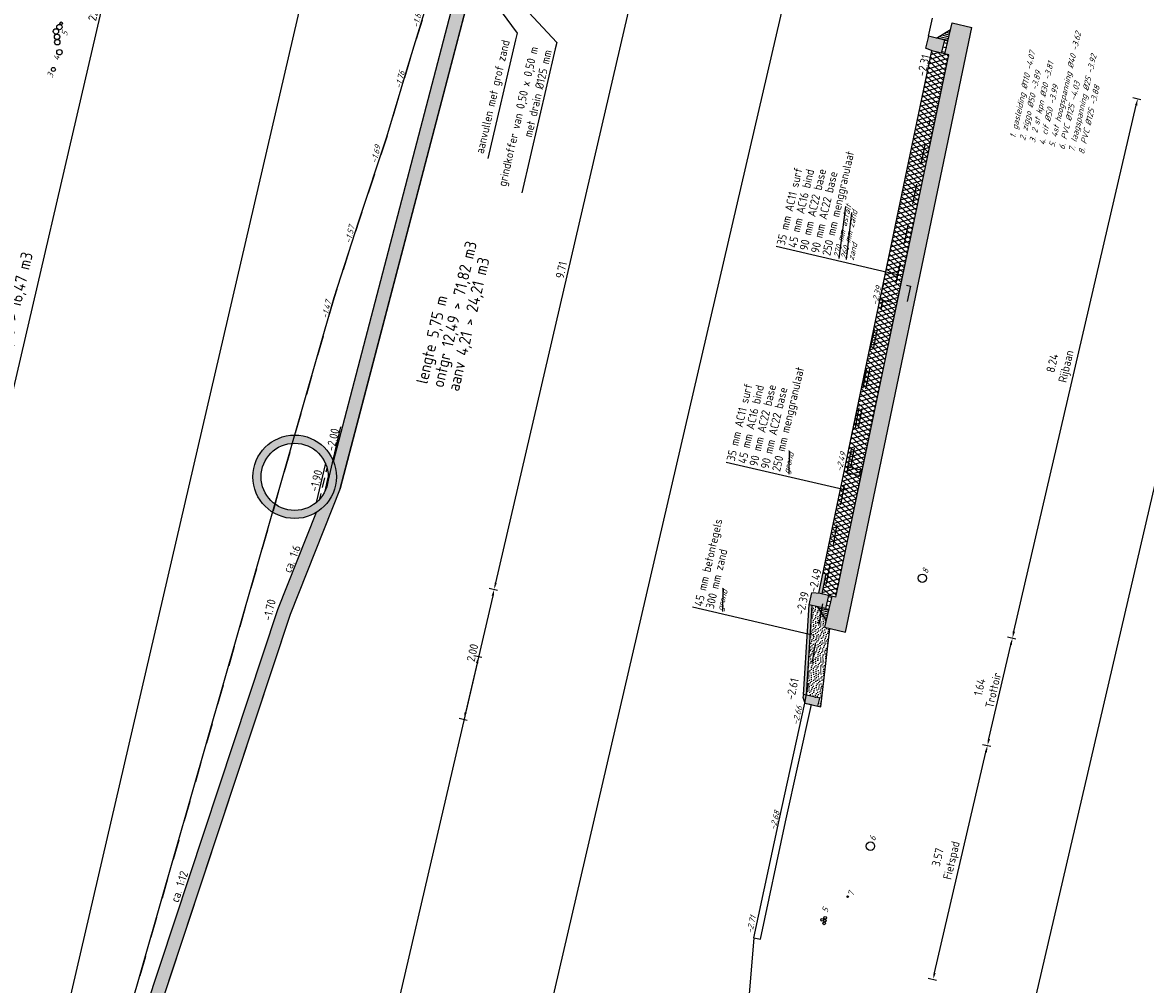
# Model space of a CAD drawing. Header units: metres. Extents: x 116958 to 118326, y 475500 to 477904.
# Tile 875 of 1001: x 117865 to 117882, y 475586 to 475600. Entities that reach past the tile are written whole.
import ezdxf

# ---------------------------------------------------------------- set-up
doc = ezdxf.new("R2010")
doc.units = ezdxf.units.M
doc.header["$LTSCALE"] = 0.2
doc.linetypes.add('OPNEMEN', pattern=[3, 1.5, -1.5])
doc.layers.get('0').update_dxf_attribs({"color": 6})
for name, color, linetype in [('X-XX-DWP-ARCERING', 13, 'Continuous'), ('X-XX-DWP-ARCERING_GRIJS', 253, 'Continuous'), ('X-XX-DWP-ARCERING_LICHT_GRIJS', 254, 'Continuous'), ('X-XX-DWP-ARCERING_RIVIERZAND', 3, 'Continuous'), ('X-XX-DWP-BEST_SITUATIE', 13, 'Continuous'), ('X-XX-DWP-ECOPASSAGE', 2, 'Continuous'), ('X-XX-DWP-MAATVOERING', 2, 'Continuous'), ('X-XX-DWP-NW_SITUATIE', 3, 'Continuous'), ('X-XX-DWP-TEKST25', 2, 'Continuous'), ('X-XX-DWP-VERW_SITUATIE', 240, 'OPNEMEN')]:
    doc.layers.add(name, color=color, linetype=linetype)
doc.styles.get("Standard").update_dxf_attribs({"font": 'isocp.shx'})
doc.dimstyles.new('dim-50', dxfattribs={"dimscale": 0.05, "dimtxt": 2.5, "dimasz": 2, "dimexe": 1, "dimexo": 1, "dimgap": 0.8, "dimtad": 1, "dimzin": 0, "dimdsep": 46, "dimtxsty": 'Standard', "dimcen": 0, "dimclrd": 1, "dimclre": 1, "dimclrt": 256, "dimazin": 0, "dimtfac": 1, "dimtmove": 1, "dimatfit": 3, "dimfxl": 1.5, "dimfxlon": 1, "dimtfill": 1, "dimtolj": 1, "dimtzin": 0, "dimlwd": -1, "dimlwe": -1, "dimarcsym": 0})

# ---------------------------------------------------------------- blocks, each defined once
blk = doc.blocks.new('180-200r')
for p, q in [((-200, 130), (-180, 250)), ((0, 250), (-180, 250)), ((0, 0), (0, 250)), ((-200, 0), (-200, 130)), ((-200, 0), (0, 0))]:
    blk.add_line(p, q)
blk = doc.blocks.new('*D390')
at = {"layer": 'Defpoints', "color": 0, "transparency": 16777216}
for p in [(117877.0794923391, 475591.5003062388), (117879.9429420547, 475590.8351122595), (117876.8536300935, 475589.8688046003)]:
    blk.add_point(p, dxfattribs=at)
at = {"layer": 'X-XX-DWP-MAATVOERING', "color": 1, "transparency": 16777216}
for p, q in [((117879.8698873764, 475590.8520832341), (117879.9916451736, 475590.8237982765)), ((117879.5944052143, 475589.3347713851), (117879.9203140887, 475590.7377060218)), ((117879.4987225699, 475589.2543361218), (117879.6204803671, 475589.2260511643))]:
    blk.add_line(p, q, dxfattribs=at)
for points in [[(117879.9040797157, 475590.7414773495), (117879.9365484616, 475590.7339346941), (117879.9429420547, 475590.8351122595)], [(117879.5781708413, 475589.3385427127), (117879.6106395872, 475589.3310000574), (117879.5717772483, 475589.2373651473)]]:
    blk.add_solid(points, dxfattribs=at)
at = {"layer": 'X-XX-DWP-MAATVOERING', "transparency": 16777216, "insert": (117879.5560534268, 475590.0830031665), "char_height": 0.125, "attachment_point": 5, "rotation": 76.92186179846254, "bg_fill": 3, "box_fill_scale": 1.1, "bg_fill_color": 256, "bg_fill_true_color": 13158600, "bg_fill_transparency": 0}
blk.add_mtext('\\A1;1.64\\PTrottoir', dxfattribs=at)
blk = doc.blocks.new('*D391')
at = {"layer": 'Defpoints', "color": 0, "transparency": 16777216}
for p in [(117876.8536300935, 475589.8688046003), (117879.5714481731, 475589.2374415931), (117876.0937903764, 475586.3769694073)]:
    blk.add_point(p, dxfattribs=at)
at = {"layer": 'X-XX-DWP-MAATVOERING', "color": 1, "transparency": 16777216}
for p, q in [((117878.7855333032, 475585.8543266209), (117879.5488202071, 475589.1400353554)), ((117879.4983934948, 475589.2544125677), (117879.620151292, 475589.2261276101)), ((117878.6898506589, 475585.7738913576), (117878.8116084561, 475585.7456064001))]:
    blk.add_line(p, q, dxfattribs=at)
for points in [[(117879.5325858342, 475589.1438066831), (117879.5650545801, 475589.1362640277), (117879.5714481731, 475589.2374415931)], [(117878.7692989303, 475585.8580979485), (117878.8017676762, 475585.8505552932), (117878.7629053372, 475585.7569203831)]]:
    blk.add_solid(points, dxfattribs=at)
at = {"layer": 'X-XX-DWP-MAATVOERING', "transparency": 16777216, "insert": (117878.9508030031, 475587.5474457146), "char_height": 0.125, "attachment_point": 5, "rotation": 76.92186179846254, "bg_fill": 3, "box_fill_scale": 1.1, "bg_fill_color": 256, "bg_fill_true_color": 13158600, "bg_fill_transparency": 0}
blk.add_mtext('\\A1;3.57\\PFietspad', dxfattribs=at)
blk = doc.blocks.new('*D392')
at = {"layer": 'Defpoints', "color": 0, "transparency": 16777216}
for p in [(117878.7436689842, 475599.5736122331), (117881.8075934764, 475598.8618469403), (117877.0794923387, 475591.5003062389)]:
    blk.add_point(p, dxfattribs=at)
at = {"layer": 'X-XX-DWP-MAATVOERING', "color": 1, "transparency": 16777216}
for p, q in [((117881.734538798, 475598.8788179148), (117881.8562965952, 475598.8505329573)), ((117879.9655700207, 475590.9325184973), (117881.7849655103, 475598.7644407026)), ((117879.8698873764, 475590.8520832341), (117879.9916451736, 475590.8237982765))]:
    blk.add_line(p, q, dxfattribs=at)
for points in [[(117881.7687311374, 475598.7682120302), (117881.8011998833, 475598.7606693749), (117881.8075934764, 475598.8618469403)], [(117879.9493356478, 475590.936289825), (117879.9818043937, 475590.9287471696), (117879.9429420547, 475590.8351122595)]]:
    blk.add_solid(points, dxfattribs=at)
at = {"layer": 'X-XX-DWP-MAATVOERING', "transparency": 16777216, "insert": (117880.6562081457, 475594.8993682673), "char_height": 0.125, "attachment_point": 5, "rotation": 76.92186179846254, "bg_fill": 3, "box_fill_scale": 1.1, "bg_fill_color": 256, "bg_fill_true_color": 13158600, "bg_fill_transparency": 0}
blk.add_mtext('\\A1;8.24\\PRijbaan', dxfattribs=at)
blk = doc.blocks.new('*D403')
at = {"layer": 'Defpoints', "color": 0, "transparency": 16777216}
for p in [(117865.5369969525, 475611.9516264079), (117868.9331929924, 475611.1626727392), (117861.8520903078, 475589.637075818)]:
    blk.add_point(p, dxfattribs=at)
at = {"layer": 'X-XX-DWP-MAATVOERING', "color": 1, "transparency": 16777216}
for p, q in [((117868.8601383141, 475611.1796437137), (117868.9818961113, 475611.1513587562)), ((117863.8487832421, 475589.2758966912), (117868.9105650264, 475611.0652665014)), ((117863.7531005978, 475589.195461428), (117863.874858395, 475589.1671764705))]:
    blk.add_line(p, q, dxfattribs=at)
for points in [[(117868.8943306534, 475611.0690378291), (117868.9267993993, 475611.0614951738), (117868.9331929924, 475611.1626727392)], [(117863.8325488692, 475589.2796680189), (117863.8650176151, 475589.2721253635), (117863.8261552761, 475589.1784904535)]]:
    blk.add_solid(points, dxfattribs=at)
at = {"layer": 'X-XX-DWP-MAATVOERING', "transparency": 16777216, "insert": (117866.2798207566, 475600.1937780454), "char_height": 0.125, "attachment_point": 5, "rotation": 76.92186179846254, "bg_fill": 3, "box_fill_scale": 1.1, "bg_fill_color": 256, "bg_fill_true_color": 13158600, "bg_fill_transparency": 0}
blk.add_mtext('\\A1;22.57', dxfattribs=at)
blk = doc.blocks.new('*D405')
at = {"layer": 'Defpoints', "color": 0, "transparency": 16777216}
for p in [(117869.5287055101, 475592.1892365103), (117868.7872085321, 475590.3231195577), (117871.7802557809, 475589.6278194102)]:
    blk.add_point(p, dxfattribs=at)
at = {"layer": 'X-XX-DWP-MAATVOERING', "color": 1, "transparency": 16777216}
for p, q in [((117872.2069060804, 475591.464414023), (117871.8028837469, 475589.7252256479)), ((117872.1564793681, 475591.5787912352), (117872.2782371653, 475591.5505062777)), ((117871.7072011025, 475589.6447903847), (117871.8289588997, 475589.6165054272))]:
    blk.add_line(p, q, dxfattribs=at)
for points in [[(117872.1906717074, 475591.4681853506), (117872.2231404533, 475591.4606426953), (117872.2295340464, 475591.5618202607)], [(117871.7866493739, 475589.7289969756), (117871.8191181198, 475589.7214543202), (117871.7802557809, 475589.6278194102)]]:
    blk.add_solid(points, dxfattribs=at)
at = {"layer": 'X-XX-DWP-MAATVOERING', "transparency": 16777216, "insert": (117871.905041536, 475590.6180162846), "char_height": 0.125, "attachment_point": 5, "rotation": 76.92186179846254, "bg_fill": 3, "box_fill_scale": 1.1, "bg_fill_color": 256, "bg_fill_true_color": 13158600, "bg_fill_transparency": 0}
blk.add_mtext('\\A1;2.00', dxfattribs=at)
blk = doc.blocks.new('*D406')
at = {"layer": 'Defpoints', "color": 0, "transparency": 16777216}
for p in [(117869.0041274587, 475591.2568869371), (117865.3568589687, 475580.2410182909), (117869.38241234, 475579.3058617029)]:
    blk.add_point(p, dxfattribs=at)
at = {"layer": 'X-XX-DWP-MAATVOERING', "color": 1, "transparency": 16777216}
for p, q in [((117871.9745467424, 475590.4641805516), (117869.405040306, 475579.4032679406)), ((117871.9241200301, 475590.5785577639), (117872.0458778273, 475590.5502728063)), ((117869.3093576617, 475579.3228326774), (117869.4311154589, 475579.2945477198))]:
    blk.add_line(p, q, dxfattribs=at)
for points in [[(117871.9583123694, 475590.4679518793), (117871.9907811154, 475590.4604092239), (117871.9971747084, 475590.5615867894)], [(117869.3888059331, 475579.4070392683), (117869.421274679, 475579.3994966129), (117869.38241234, 475579.3058617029)]]:
    blk.add_solid(points, dxfattribs=at)
at = {"layer": 'X-XX-DWP-MAATVOERING', "transparency": 16777216, "insert": (117870.5899521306, 475584.9569179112), "char_height": 0.125, "attachment_point": 5, "rotation": 76.92186179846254, "bg_fill": 3, "box_fill_scale": 1.1, "bg_fill_color": 256, "bg_fill_true_color": 13158600, "bg_fill_transparency": 0}
blk.add_mtext('\\A1;11.56', dxfattribs=at)
blk = doc.blocks.new('*D416')
at = {"layer": 'Defpoints', "color": 0, "transparency": 16777216}
for p in [(117871.9984332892, 475601.5832267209), (117874.4265243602, 475601.0191687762), (117869.5287055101, 475592.1892365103)]:
    blk.add_point(p, dxfattribs=at)
at = {"layer": 'X-XX-DWP-MAATVOERING', "color": 1, "transparency": 16777216}
for p, q in [((117874.3534696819, 475601.0361397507), (117874.4752274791, 475601.0078547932)), ((117872.2521620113, 475591.6592264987), (117874.4038963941, 475600.9217625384)), ((117872.1564793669, 475591.5787912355), (117872.2782371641, 475591.550506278))]:
    blk.add_line(p, q, dxfattribs=at)
for points in [[(117874.3876620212, 475600.9255338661), (117874.4201307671, 475600.9179912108), (117874.4265243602, 475601.0191687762)], [(117872.2359276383, 475591.6629978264), (117872.2683963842, 475591.6554551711), (117872.2295340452, 475591.561820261)]]:
    blk.add_solid(points, dxfattribs=at)
at = {"layer": 'X-XX-DWP-MAATVOERING', "transparency": 16777216, "insert": (117873.228187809, 475596.3136881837), "char_height": 0.125, "attachment_point": 5, "rotation": 76.92186179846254, "bg_fill": 3, "box_fill_scale": 1.1, "bg_fill_color": 256, "bg_fill_true_color": 13158600, "bg_fill_transparency": 0}
blk.add_mtext('\\A1;9.71', dxfattribs=at)
blk = doc.blocks.new('SVH-KANTOPSLUITING_RIJWIELPADBAND_120X250-D')
blk.add_hatch(color=254).paths.add_polyline_path([(-0.1200000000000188, -0.25), (0, -0.25), (0, 0), (-0.04000000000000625, 0), (-0.1200000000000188, -0.05000000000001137)])
at = {"flags": 128}
blk.add_lwpolyline([(-0.1200000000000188, -0.25), (0, -0.25), (0, 0), (-0.04000000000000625, 0), (-0.1200000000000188, -0.05000000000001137)], close=True, dxfattribs=at)

msp = doc.modelspace()

# ---------------------------------------------------------------- hatches: boundary and pattern name
at = {"layer": 'X-XX-DWP-ARCERING'}
h = msp.add_hatch(dxfattribs=at)
h.set_pattern_fill('SCHR-BETON', color=256, scale=0.04999999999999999, angle=118.67)
h.set_pattern_definition([(245.5918617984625, (117877.4577979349, 475590.9242949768), (-0.1698560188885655, -0.03176297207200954), [0.01799999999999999, -0.1979999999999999]), (190.5918617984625, (117877.4577979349, 475590.9242949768), (0.08059726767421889, -0.1649322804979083), [0.0144, -0.1584]), (296.0428617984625, (117877.443643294, 475590.9216480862), (-0.08925987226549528, -0.1966945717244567), [0.01529767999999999, -0.1682743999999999]), (241.7760617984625, (117877.4706995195, 475590.8780613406), (-0.2573893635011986, -0.03058303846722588), [0.027, -0.2969999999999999]), (292.2274617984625, (117877.4492504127, 475590.8755128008), (-0.1532264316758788, -0.285478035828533), [0.02294647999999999, -0.2524111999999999]), (186.7758617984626, (117877.4706995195, 475590.8780613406), (-0.153226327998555, -0.2854780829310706), [0.0216, -0.2375999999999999]), (216.5918617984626, (117877.4443573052, 475590.8831689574), (-0.1639584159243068, 0.05456731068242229), [0.018, -0.198]), (161.5918617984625, (117877.4443573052, 475590.8831689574), (-0.009468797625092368, -0.1833273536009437), [0.0144, -0.1584]), (267.0432617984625, (117877.4306941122, 475590.8877162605), (-0.1734269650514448, -0.1287601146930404), [0.01529767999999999, -0.1682743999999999]), (233.0918617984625, (117877.4577979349, 475590.9242949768), (0.0186633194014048, -0.07773887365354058), [0, -0.15648, 0, -0.1608, 0, -0.159]), (203.0918617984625, (117877.4577979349, 475590.9242949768), (-0.03537062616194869, -0.1081455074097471), [0, -0.09167999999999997, 0, -0.15288, 0, -0.06059999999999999]), (163.0918617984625, (117877.5093484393, 475590.9386802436), (-0.1248715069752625, -0.02921761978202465), [0, -0.05999999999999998, 0, -0.1871999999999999, 0, -0.2484]), (153.0918617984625, (117877.5324652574, 475590.9451310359), (-0.1283565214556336, -0.06076121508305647), [0, -0.07799999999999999, 0, -0.12432, 0, -0.1764])])
h.paths.add_polyline_path([(117878.9970043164, 475599.5147611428), (117877.3135195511, 475591.4459405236), (117877.2548235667, 475591.4595759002), (117877.1472348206, 475590.9964403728), (117877.4577979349, 475590.9242949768), (117879.3369432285, 475599.9239088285), (117879.0454128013, 475599.9912389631), (117878.9379134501, 475599.5284882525)])
h = msp.add_hatch(dxfattribs=at)
h.set_pattern_fill('STELSPECIE', color=256, scale=0.02, angle=76.92186179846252)
h.set_pattern_definition([(166.9218617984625, (117846.7455385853, 475645.00252218), (-0.006033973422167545, -0.02597434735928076), [])])
h.paths.add_polyline_path([(117878.8132764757, 475599.7627677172), (117879.0226363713, 475599.8931936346), (117878.9831693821, 475599.7233007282), (117878.9155530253, 475599.7390083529)])
h = msp.add_hatch(color=253, dxfattribs=at)
h.dxf.hatch_style = 1
h.paths.add_polyline_path([(117877.1219511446, 475591.8044724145), (117877.0601796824, 475591.5047720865), (117877.1088828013, 475591.4934581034), (117877.1706542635, 475591.7931584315)])
h = msp.add_hatch(color=253, dxfattribs=at)
h.dxf.hatch_style = 1
h.paths.add_polyline_path([(117877.0794923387, 475591.5003062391), (117876.9580792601, 475591.5079785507), (117876.9173489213, 475591.3326473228), (117877.1608645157, 475591.2760774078), (117877.2061204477, 475591.4708898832)])
h = msp.add_hatch(dxfattribs=at)
h.set_pattern_fill('STELSPECIE', color=256, scale=0.04999999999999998)
h.set_pattern_definition([(166.9218617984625, (109.0440257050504, -25.39324316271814), (-0.01508493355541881, -0.0649358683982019), [])])
h.paths.add_polyline_path([(117877.2061204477, 475591.4708898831), (117877.1608645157, 475591.2760774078), (117877.2095676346, 475591.2647634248), (117877.2548235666, 475591.4595759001)])
h = msp.add_hatch(color=253, dxfattribs=at)
h.dxf.hatch_style = 1
h.paths.add_polyline_path([(117876.9613917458, 475591.3224159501), (117876.9173489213, 475591.3326473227), (117876.8320805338, 475589.9970060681), (117876.8762044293, 475589.9867558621)])
h = msp.add_hatch(dxfattribs=at)
h.set_pattern_fill('ZAND', color=256, scale=0.04999999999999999, angle=76.92)
h.set_pattern_definition([(153.8418617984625, (109.0728911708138, -25.26898646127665), (-0.1429776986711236, -0.01890443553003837), [0, -0.04, 0, -0.045, 0, -0.03499999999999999]), (153.8418617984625, (109.0253494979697, -25.27504858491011), (-0.07117124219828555, -0.05417244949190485), [0, -0.034, 0, -0.05, 0, -0.044]), (153.8418617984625, (108.9776314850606, -25.28146974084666), (-0.1070744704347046, -0.0365384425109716), [0, -0.038, 0, -0.044, 0, -0.05999999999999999])])
h.paths.add_polyline_path([(117877.0391067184, 475591.3043623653), (117876.9613917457, 475591.32241595), (117876.8762044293, 475589.9867558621), (117877.0755961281, 475589.9404361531), (117877.0484425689, 475589.8235486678), (117877.0916748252, 475589.8135055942), (117877.2242739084, 475590.9785437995), (117877.1472348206, 475590.9964403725), (117877.169968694, 475591.0943025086)])
h = msp.add_hatch(dxfattribs=at)
h.set_pattern_fill('STELSPECIE', color=256, scale=0.01999999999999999)
h.set_pattern_definition([(166.9218617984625, (109.0440257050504, -25.39324316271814), (-0.006033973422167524, -0.02597434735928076), [])])
h.paths.add_polyline_path([(117877.0391067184, 475591.3043623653), (117877.169968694, 475591.0943025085), (117877.2095676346, 475591.2647634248)])
at = {"layer": 'X-XX-DWP-ARCERING_GRIJS'}
h = msp.add_hatch(dxfattribs=at)
h.set_pattern_fill('ASFALT', color=256, scale=0.04999999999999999)
h.set_pattern_definition([(136.9218617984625, (109.0440257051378, -25.39324316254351), (-0.04268719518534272, -0.04565143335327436), []), (196.9218617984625, (109.0440257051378, -25.39324316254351), (0.01819170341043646, -0.05979391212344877), [])])
h.paths.add_polyline_path([(117878.7436689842, 475599.5736122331), (117877.121955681, 475591.804491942), (117877.1706587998, 475591.793177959), (117877.1088873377, 475591.4934776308), (117877.3135195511, 475591.4459405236), (117878.9970043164, 475599.5147611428)])
at = {"layer": 'X-XX-DWP-ARCERING_LICHT_GRIJS'}
h = msp.add_hatch(color=256, dxfattribs=at)
h.dxf.hatch_style = 1
h.paths.add_polyline_path([(117869.118073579, 475592.6312509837, 1), (117869.399112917, 475593.8410364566, 1)])
h.paths.add_polyline_path([(117869.3717330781, 475593.723174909, -1), (117869.1454534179, 475592.7491125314, -1)], flags=16)

# ---------------------------------------------------------------- linework, layer by layer
at = {"layer": 'Defpoints'}
for p, q in [((117864.7334590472, 475580.3858372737), (117871.5050240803, 475609.5352832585)), ((117871.5518956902, 475578.8018796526), (117876.8097389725, 475601.4352322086)), ((117878.3703323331, 475577.2179220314), (117883.6281756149, 475599.851274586))]:
    msp.add_line(p, q, dxfattribs=at)
at = {"layer": 'X-XX-DWP-BEST_SITUATIE'}
for p, q in [((117876.468839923, 475588.1240184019), (117876.8536300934, 475589.8688045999)), ((117876.8536300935, 475589.8688046), (117876.9510765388, 475589.8461672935)), ((117876.0937903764, 475586.3769694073), (117876.468839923, 475588.1240184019)), ((117876.0937903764, 475586.3769694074), (117876.1912545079, 475586.3543279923))]:
    msp.add_line(p, q, dxfattribs=at)
for centre, radius in [((117865.7567298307, 475599.9295352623), 0.0399500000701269), ((117865.783836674, 475599.9845692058), 0.01983999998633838), ((117865.7060594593, 475599.864466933), 0.03995000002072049), ((117865.7216525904, 475599.7837487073), 0.0399500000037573), ((117865.725837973, 475599.7035241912), 0.03995000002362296), ((117865.7575150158, 475599.5547912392), 0.03994999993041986), ((117865.6671305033, 475599.2981571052), 0.02998093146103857), ((117878.6020624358, 475591.7263386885), 0.06269999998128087), ((117877.8298018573, 475587.7393696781), 0.06269999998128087), ((117877.4904767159, 475586.9869650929), 0.01243000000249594), ((117877.1103116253, 475586.6428134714), 0.01999999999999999), ((117877.1417062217, 475586.5902542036), 0.01999999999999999), ((117877.1496709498, 475586.6309598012), 0.01999999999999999), ((117877.1546058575, 475586.6721371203), 0.01999999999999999)]:
    msp.add_circle(centre, radius, dxfattribs=at)
at = {"layer": 'X-XX-DWP-ECOPASSAGE'}
for radius in [0.6209999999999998, 0.4999999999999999]:
    msp.add_circle((117869.258593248, 475593.23614372), radius, dxfattribs=at)
at = {"layer": 'X-XX-DWP-NW_SITUATIE'}
for p, q in [((117869.8354230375, 475593.4661619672), (117871.8604478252, 475601.2046301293)), ((117878.6915186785, 475599.7910526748), (117878.7537634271, 475600.0589966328)), ((117879.0454141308, 475599.9912446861), (117879.3368516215, 475599.9234701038)), ((117877.4577979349, 475590.9242949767), (117879.3368516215, 475599.9234701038)), ((117878.8132764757, 475599.7627677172), (117879.0226363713, 475599.8931936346)), ((117878.9350342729, 475599.7344827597), (117878.9831693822, 475599.7233007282)), ((117877.0601842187, 475591.5047916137), (117878.7436689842, 475599.573612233)), ((117877.313519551, 475591.4459405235), (117878.9970043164, 475599.5147611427)), ((117877.1088828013, 475591.4934581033), (117877.1706542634, 475591.7931584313)), ((117877.1219359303, 475591.8044759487), (117877.1706390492, 475591.7931619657)), ((117877.313519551, 475591.4459405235), (117877.0601842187, 475591.5047916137)), ((117877.2548235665, 475591.4595759), (117877.1472348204, 475590.9964403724)), ((117876.8320805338, 475589.9970060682), (117876.9173489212, 475591.3326473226)), ((117877.0391067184, 475591.304362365), (117877.169968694, 475591.0943025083)), ((117877.1608645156, 475591.2760774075), (117877.2095676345, 475591.2647634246)), ((117869.0041274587, 475591.2568869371), (117865.3568589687, 475580.2410182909)), ((117877.1472348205, 475590.9964403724), (117877.4577979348, 475590.9242949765)), ((117877.0484425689, 475589.8235486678), (117877.0916748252, 475589.8135055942))]:
    msp.add_line(p, q, dxfattribs=at)
at = {"layer": 'X-XX-DWP-TEKST25', "color": 1}
for p, q in [((117876.6192100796, 475593.2736413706), (117876.6258137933, 475593.6223170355)), ((117875.6322839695, 475591.2301686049), (117875.6388876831, 475591.5788442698))]:
    msp.add_line(p, q, dxfattribs=at)
at = {"layer": 'X-XX-DWP-VERW_SITUATIE'}
msp.add_line((117876.8536300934, 475589.8688045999), (117877.4761422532, 475593.2998053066), dxfattribs=at)
at = {"layer": 'X-XX-DWP-VERW_SITUATIE', "flags": 128}
msp.add_lwpolyline([(117871.4953301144, 475601.1852507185), (117871.2337857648, 475600.2803505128), (117870.9444368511, 475599.3441466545), (117870.6290141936, 475598.2957035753), (117870.2142858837, 475597.040746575), (117869.8475401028, 475595.9039529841)], dxfattribs=at)

# ---------------------------------------------------------------- block references
at = {"layer": 'X-XX-DWP-NW_SITUATIE', "xscale": -0.0009999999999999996, "yscale": 0.0009999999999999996, "zscale": 0.0009999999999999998, "rotation": 76.92186179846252}
msp.add_blockref('180-200r', (117877.1608645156, 475591.2760774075), dxfattribs=at)

# ---------------------------------------------------------------- texts
at = {"layer": 'X-XX-DWP-BEST_SITUATIE', "oblique": 20}
for s, height, p in [('5', 0.08999999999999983, (117865.8689414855, 475599.7891131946)), ('4', 0.08999999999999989, (117865.7476196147, 475599.4235150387)), ('3', 0.08999999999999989, (117865.6572351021, 475599.1668809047)), ('8', 0.08999999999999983, (117878.6824331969, 475591.7876936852)), ('-2.66', 0.08999999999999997, (117876.7506734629, 475589.5354091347)), ('-2.68', 0.08999999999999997, (117876.4164647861, 475587.9718504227)), ('6', 0.08999999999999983, (117877.8988136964, 475587.8099539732)), ('7', 0.08999999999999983, (117877.5780211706, 475586.985555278)), ('5', 0.08999999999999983, (117877.1922490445, 475586.7437343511)), ('-2.71', 0.08999999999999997, (117876.067725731, 475586.4321675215))]:
    msp.add_text(s, height=height, rotation=76.92186179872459, dxfattribs=at).set_placement(p)
at = {"layer": 'X-XX-DWP-TEKST25'}
for s, height, rotation, p in [('35 mm AC11 surf', 0.1249999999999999, 76.91561763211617, (117876.5544939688, 475596.6737024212)), ('250 mm menggranulaat', 0.1249999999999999, 76.91561763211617, (117876.4835612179, 475593.3051756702)), ('35 mm AC11 surf', 0.1249999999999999, 76.91561763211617, (117875.8080942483, 475593.4620900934)), ('45 mm AC16 bind', 0.1249999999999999, 76.91561763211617, (117875.9769609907, 475593.4228614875)), ('90 mm AC22 base', 0.1249999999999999, 76.91561763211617, (117876.1458277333, 475593.3836328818)), ('90 mm AC22 base', 0.1249999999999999, 76.91561763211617, (117876.3146944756, 475593.344404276)), ('45 mm betontegels', 0.1249999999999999, 76.91561763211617, (117875.3277683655, 475591.3009315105)), ('ca. 1:6', 0.1249999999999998, 68.32972301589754, (117869.1983407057, 475591.79552987)), ('300 mm zand', 0.1249999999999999, 76.91561763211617, (117875.4966351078, 475591.2617029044)), ('-2.49', 0.125, 76.92186179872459, (117877.0265335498, 475591.5091199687)), ('-1.70', 0.1249999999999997, 76.92186181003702, (117868.9071524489, 475591.0840652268)), ('-2.39', 0.125, 76.92186179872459, (117876.8394998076, 475591.1712537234)), ('-2.61', 0.125, 76.92186179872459, (117876.6917210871, 475589.9058556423)), ('ca. 1:12', 0.1249999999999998, 71.68069407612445, (117867.5277489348, 475586.8915945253))]:
    msp.add_text(s, height=height, rotation=rotation, dxfattribs=at).set_placement(p)
at = {"layer": 'X-XX-DWP-TEKST25', "color": 1, "oblique": 20}
for height, p in [(0.0899999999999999, (117876.6192100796, 475593.2736413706)), (0.08999999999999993, (117875.6322839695, 475591.2301686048))]:
    msp.add_text('grond', height=height, rotation=76.91561763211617, dxfattribs=at).set_placement(p)
at = {"layer": 'X-XX-DWP-VERW_SITUATIE', "oblique": 20}
for s, height, p in [('-1.83', 0.08999999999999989, (117871.0979914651, 475599.9119871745)), ('-1.76', 0.08999999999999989, (117870.8389511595, 475599.0049906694)), ('-1.69', 0.08999999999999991, (117870.4787990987, 475597.8951053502)), ('-1.57', 0.08999999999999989, (117870.0920810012, 475596.703395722)), ('-1.47', 0.08999999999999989, (117869.7448345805, 475595.5832060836))]:
    msp.add_text(s, height=height, rotation=76.92186181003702, dxfattribs=at).set_placement(p)

# ---------------------------------------------------------------- leaders
at = {"layer": 'X-XX-DWP-MAATVOERING', "annotation_type": 0, "has_hookline": 1, "hookline_direction": 1, "text_width": 2.159060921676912, "horizontal_direction": (0.2262796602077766, 0.9740623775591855, 0)}
msp.add_leader([(117872.2222349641, 475600.7115270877), (117873.1599569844, 475599.701166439), (117873.1373290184, 475599.6037602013)], dimstyle='dim-50', override={"dimgap": 0.8, "dimtad": 1}, dxfattribs=at)

# ---------------------------------------------------------------- next in the draw order: texts
at = {"layer": 'X-XX-DWP-MAATVOERING', "insert": (117873.0893153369, 475599.5738488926), "char_height": 0.125, "attachment_point": 9, "rotation": 76.92186180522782, "bg_fill": 3, "box_fill_scale": 1.1, "bg_fill_color": 256, "bg_fill_true_color": 13158600, "bg_fill_transparency": 0}
msp.add_mtext('\\A1;grindkoffer van 0,50 x 0,50 m\\Pmet drain %%C125 mm', dxfattribs=at)

# ---------------------------------------------------------------- next in the draw order: dimensions: what is measured, and where the dimension line sits
at = {"layer": 'X-XX-DWP-MAATVOERING'}
dim = msp.add_linear_dim(base=(117868.9331929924, 475611.1626727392), p1=(117861.8520903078, 475589.6370758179), p2=(117865.5369969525, 475611.9516264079), angle=76.92186179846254, dimstyle='dim-50', dxfattribs=at)
dim.commit()
dim.dimension.update_dxf_attribs({"geometry": '*D403', "text_midpoint": (117866.2798207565, 475600.1937780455)})
dim = msp.add_linear_dim(base=(117879.9429420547, 475590.8351122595), p1=(117876.8536300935, 475589.8688046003), p2=(117877.0794923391, 475591.5003062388), angle=76.92186179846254, text='<>\\PTrottoir', dimstyle='dim-50', dxfattribs=at)
dim.commit()
dim.dimension.update_dxf_attribs({"geometry": '*D390', "text_midpoint": (117879.5560534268, 475590.0830031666)})

# ---------------------------------------------------------------- next in the draw order: linework, layer by layer
at = {"layer": 'X-XX-DWP-NW_SITUATIE'}
msp.add_line((117876.8762044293, 475589.9867558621), (117876.9614728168, 475591.3223971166), dxfattribs=at)
at = {"layer": 'X-XX-DWP-TEKST25', "color": 1}
msp.add_line((117876.9846776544, 475590.8747641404), (117875.1812785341, 475591.2939101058), dxfattribs=at)

# ---------------------------------------------------------------- next in the draw order: texts
at = {"layer": 'Defpoints'}
msp.add_text('aanv 2,29 > 16,47 m3', height=0.175, rotation=76.92186179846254, dxfattribs=at).set_placement((117864.8977812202, 475594.543120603))

# ---------------------------------------------------------------- next in the draw order: dimensions: what is measured, and where the dimension line sits
at = {"layer": 'X-XX-DWP-MAATVOERING'}
for base, p1, p2, angle, text, picture, middle in [((117881.8075934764, 475598.8618469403), (117877.0794923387, 475591.5003062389), (117878.7436689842, 475599.573612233), 76.92186179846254, '<>\\PRijbaan', '*D392', (117880.6562081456, 475594.8993682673)), ((117871.7802557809, 475589.6278194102), (117869.52870551, 475592.1892365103), (117868.7872085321, 475590.3231195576), 76.92186180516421, '2.00', '*D405', (117871.9050415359, 475590.6180162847)), ((117879.5714481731, 475589.2374415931), (117876.0937903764, 475586.3769694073), (117876.8536300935, 475589.8688046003), 76.92186179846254, '<>\\PFietspad', '*D391', (117878.9508030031, 475587.5474457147))]:
    dim = msp.add_linear_dim(base=base, p1=p1, p2=p2, angle=angle, text=text, dimstyle='dim-50', dxfattribs=at)
    dim.commit()
    dim.dimension.update_dxf_attribs({"geometry": picture, "text_midpoint": middle})

# ---------------------------------------------------------------- next in the draw order: hatches: boundary and pattern name
at = {"layer": 'X-XX-DWP-ARCERING'}
h = msp.add_hatch(color=253, dxfattribs=at)
h.dxf.hatch_style = 1
h.paths.add_polyline_path([(117878.6915186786, 475599.7910526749), (117878.6507883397, 475599.6157214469), (117878.7631502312, 475599.5690866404), (117878.8897783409, 475599.5396702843), (117878.935034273, 475599.7344827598)])
h = msp.add_hatch(dxfattribs=at)
h.set_pattern_fill('STELSPECIE', color=256, scale=0.04999999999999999, angle=118.6716718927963)
h.set_pattern_definition([(166.9218617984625, (117612.8370779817, 475078.3326898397), (-0.01508493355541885, -0.06493586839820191), [])])
h.paths.add_polyline_path([(117878.9350342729, 475599.7344827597), (117878.8897783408, 475599.5396702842), (117878.9379100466, 475599.5284736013), (117878.9831693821, 475599.7233007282)])

# ---------------------------------------------------------------- next in the draw order: linework, layer by layer
at = {"layer": 'X-XX-DWP-BEST_SITUATIE'}
for p, q in [((117876.5665536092, 475588.1027554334), (117876.9512835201, 475589.8472683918)), ((117876.1915627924, 475586.355980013), (117876.5665536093, 475588.1027554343))]:
    msp.add_line(p, q, dxfattribs=at)
at = {"layer": 'X-XX-DWP-BEST_SITUATIE', "flags": 128}
msp.add_lwpolyline([(117876.0937903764, 475586.3769694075), (117876.0111277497, 475585.3582364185), (117876.1637359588, 475584.0264769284), (117876.0456163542, 475582.634147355), (117875.8656436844, 475581.4174909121), (117875.6007970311, 475579.8354788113), (117875.253332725, 475577.9420169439)], dxfattribs=at)
at = {"layer": 'X-XX-DWP-NW_SITUATIE'}
for p, q in [((117878.9379134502, 475599.5284882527), (117879.0454141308, 475599.9912446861)), ((117878.9970043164, 475599.5147611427), (117878.7436689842, 475599.573612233)), ((117877.0916748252, 475589.8135055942), (117877.2242739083, 475590.9785437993))]:
    msp.add_line(p, q, dxfattribs=at)
at = {"layer": 'X-XX-DWP-TEKST25', "color": 1}
for p, q in [((117877.3656098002, 475596.4852536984), (117877.4611153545, 475597.2610189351)), ((117877.4718771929, 475596.4675624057), (117877.5531263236, 475597.1711117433)), ((117878.2322483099, 475596.2426926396), (117876.4288491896, 475596.6618386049)), ((117877.4858485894, 475593.0310803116), (117875.6824494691, 475593.450226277))]:
    msp.add_line(p, q, dxfattribs=at)
at = {"layer": 'X-XX-DWP-VERW_SITUATIE'}
for p, q in [((117877.494244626, 475593.3777302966), (117877.9707829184, 475595.8710079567)), ((117877.5381114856, 475593.3675398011), (117878.0146497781, 475595.8608174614)), ((117877.4761422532, 475593.2998053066), (117877.5200008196, 475593.2896167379))]:
    msp.add_line(p, q, dxfattribs=at)
at = {"layer": 'X-XX-DWP-VERW_SITUATIE', "flags": 128}
msp.add_lwpolyline([(117878.2139980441, 475596.1224963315), (117878.7231745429, 475598.5565990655)], dxfattribs=at)
msp.add_lwpolyline([(117877.970782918, 475595.8710079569), (117878.0273528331, 475596.1145235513), (117878.2117352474, 475596.1127557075), (117878.213998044, 475596.1224963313), (117878.428291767, 475596.072714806), (117878.360407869, 475595.7804960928)], close=True, dxfattribs=at)
at = {"layer": 'X-XX-DWP-VERW_SITUATIE'}
msp.add_lwpolyline([(117877.6709547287, 475593.2545493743), (117877.6890571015, 475593.3324743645), (117877.494244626, 475593.3777302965), (117877.4761422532, 475593.2998053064)], close=True, dxfattribs=at)

# ---------------------------------------------------------------- next in the draw order: block references
at = {"layer": 'X-XX-DWP-NW_SITUATIE', "xscale": 0.0009999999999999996, "yscale": 0.0009999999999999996, "zscale": 0.0009999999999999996, "rotation": 76.9218617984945}
msp.add_blockref('180-200r', (117878.9350342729, 475599.7344827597), dxfattribs=at)
at = {"layer": 'X-XX-DWP-NW_SITUATIE', "rotation": 76.92186180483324}
msp.add_blockref('SVH-KANTOPSLUITING_RIJWIELPADBAND_120X250-D', (117876.8320805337, 475589.9970060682), dxfattribs=at)

# ---------------------------------------------------------------- next in the draw order: texts
at = {"layer": 'X-XX-DWP-TEKST25', "oblique": 20}
for s, height, p in [('5. 4st hoogspanning %%C40 -3.62', 0.08999999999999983, (117880.5697917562, 475598.1314646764)), ('1. gasleiding %%C110 -4.07', 0.0899999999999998, (117879.9853543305, 475598.267232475)), ('7. laagspanning %%C25 -3.92', 0.08999999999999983, (117880.8620104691, 475598.0635807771)), ('3. 2 st kpn %%C30 -3.81', 0.0899999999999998, (117880.2775730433, 475598.1993485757)), ('2. ziggo %%C50 -3.89', 0.0899999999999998, (117880.1314636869, 475598.2332905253)), ('4. cif %%C50 -3.99', 0.08999999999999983, (117880.4236823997, 475598.165406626)), ('6. PVC %%C125 -4.03', 0.08999999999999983, (117880.7159011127, 475598.0975227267)), ('8. PVC %%C125 -3.88', 0.08999999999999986, (117881.0081198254, 475598.0296388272))]:
    msp.add_text(s, height=height, rotation=76.92186179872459, dxfattribs=at).set_placement(p)
at = {"layer": 'X-XX-DWP-TEKST25'}
for s, height, rotation, p in [('-2.31', 0.125, 76.92186179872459, (117878.6441366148, 475599.1874957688)), ('250 mm menggranulaat', 0.1249999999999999, 76.91561763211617, (117877.2299609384, 475596.5167879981)), ('45 mm AC16 bind', 0.1249999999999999, 76.91561763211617, (117876.7233607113, 475596.6344738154)), ('90 mm AC22 base', 0.1249999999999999, 76.91561763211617, (117876.8922274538, 475596.5952452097)), ('90 mm AC22 base', 0.1249999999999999, 76.91561763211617, (117877.0610941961, 475596.5560166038))]:
    msp.add_text(s, height=height, rotation=rotation, dxfattribs=at).set_placement(p)
at = {"layer": 'X-XX-DWP-TEKST25', "color": 1, "oblique": 20}
for s, p in [('270 mm asfalt', (117877.3656098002, 475596.4852536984)), ('260 mm zand', (117877.4718771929, 475596.4675624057)), ('zand', (117877.5781445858, 475596.4498711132))]:
    msp.add_text(s, height=0.08999999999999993, rotation=76.91561763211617, dxfattribs=at).set_placement(p)
at = {"layer": 'X-XX-DWP-VERW_SITUATIE', "oblique": 20}
for s, p in [('-2.39', (117877.932168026, 475595.7821228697)), ('-2.49', (117877.4018882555, 475593.3071272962))]:
    msp.add_text(s, height=0.08999999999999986, rotation=76.92186179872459, dxfattribs=at).set_placement(p)

# ---------------------------------------------------------------- next in the draw order: dimensions: what is measured, and where the dimension line sits
at = {"layer": 'X-XX-DWP-MAATVOERING'}
for base, p1, p2, picture, middle in [((117874.4265243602, 475601.0191687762), (117869.52870551, 475592.1892365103), (117871.9984332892, 475601.5832267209), '*D416', (117873.228187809, 475596.3136881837)), ((117869.38241234, 475579.3058617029), (117869.0041274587, 475591.2568869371), (117865.3568589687, 475580.2410182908), '*D406', (117870.5899521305, 475584.9569179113))]:
    dim = msp.add_linear_dim(base=base, p1=p1, p2=p2, angle=76.92186180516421, dimstyle='dim-50', dxfattribs=at)
    dim.commit()
    dim.dimension.update_dxf_attribs({"geometry": picture, "text_midpoint": middle})

# ---------------------------------------------------------------- next in the draw order: hatches: boundary and pattern name
at = {"layer": 'X-XX-DWP-ARCERING'}
h = msp.add_hatch(dxfattribs=at)
h.set_pattern_fill('CLAY', color=256, scale=0.03)
h.set_pattern_definition([(76.92186179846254, (0.6966318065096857, 2.99877961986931), (-0.1391691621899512, 0.03232970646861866), []), (76.92186179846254, (0.6734369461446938, 3.004167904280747), (-0.1391691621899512, 0.03232970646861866), []), (76.92186179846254, (0.650242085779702, 3.009556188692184), (-0.1391691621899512, 0.03232970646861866), []), (76.92186179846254, (0.6038523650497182, 3.020332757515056), (-0.1391691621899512, 0.03232970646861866), [0.1428749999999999, -0.09524999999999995])])
edge = h.paths.add_edge_path()
edge.add_line((117869.5803343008, 475592.8534131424), (117869.716102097, 475593.4378505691))
edge.add_arc((117869.2585932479, 475593.2361437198), 0.500000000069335, -13.078138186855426, 23.791759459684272, ccw=False)
edge.add_arc((117869.2585932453, 475593.2361437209), 0.5000000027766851, -30.262415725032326, -13.078138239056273, ccw=False)
edge.add_arc((117869.2585932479, 475593.2361437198), 0.4999999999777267, 310.05196415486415, 329.73758423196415, ccw=False)
at = {"layer": 'X-XX-DWP-ARCERING_RIVIERZAND'}
h = msp.add_hatch(dxfattribs=at)
h.set_pattern_fill('AGW-GROND_ZAND_DRAINZAND-SO', color=256, scale=0.05, pattern_type=2)
h.set_pattern_definition([(121.9218617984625, (117462.5410557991, 476446.0090507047), (-0.05389689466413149, -0.03357640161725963), [0, -0.0635])])
edge = h.paths.add_edge_path()
edge.add_line((117865.7683244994, 475612.0635563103), (117865.8675772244, 475612.490807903))
edge.add_line((117865.8675772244, 475612.490807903), (117865.6727647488, 475612.536063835))
edge.add_line((117865.6727647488, 475612.536063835), (117865.5369969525, 475611.9516264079))
edge.add_line((117865.5369969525, 475611.9516264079), (117861.8520903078, 475589.637075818))
edge.add_line((117861.8520903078, 475589.637075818), (117861.9981996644, 475589.6031338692))
edge.add_line((117861.9981996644, 475589.6031338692), (117862.0095136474, 475589.6518369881))
edge.add_line((117862.0095136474, 475589.6518369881), (117862.0652343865, 475589.6388927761))
edge.add_line((117862.0652343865, 475589.6388927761), (117862.9930957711, 475595.2577080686))
edge.add_arc((117863.5285723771, 475595.5722010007), 0.620999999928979, 130.8198890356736, 210.426314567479, ccw=False)
edge.add_line((117863.1226350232, 475596.0421540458), (117865.7683244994, 475612.0635563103))

# ---------------------------------------------------------------- next in the draw order: linework, layer by layer
at = {"layer": 'X-XX-DWP-NW_SITUATIE'}
for p, q in [((117869.716102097, 475593.4378505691), (117869.5803343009, 475592.8534131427)), ((117869.936010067, 475593.0605283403), (117869.1924450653, 475591.1892068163)), ((117869.5792729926, 475592.7043491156), (117869.0041274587, 475591.2568869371)), ((117869.1924450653, 475591.1892068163), (117865.5523535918, 475580.1956038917))]:
    msp.add_line(p, q, dxfattribs=at)
at = {"layer": 'X-XX-DWP-TEKST25', "color": 1}
msp.add_line((117869.7456244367, 475593.1230038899), (117869.9442343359, 475593.9779566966), dxfattribs=at)
at = {"layer": 'X-XX-DWP-VERW_SITUATIE'}
msp.add_line((117869.8475401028, 475595.9039529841), (117865.3568589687, 475580.2410182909), dxfattribs=at)

# ---------------------------------------------------------------- next in the draw order: texts
at = {"layer": 'Defpoints'}
for s, p in [('ontgr 12,49 > 71,82 m3', (117871.4711084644, 475594.5514582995)), ('aanv 4,21 > 24,21 m3', (117871.7026746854, 475594.4976642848)), ('lengte 5,75 m', (117871.2333644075, 475594.6066874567))]:
    msp.add_text(s, height=0.175, rotation=76.92186179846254, dxfattribs=at).set_placement(p)
at = {"layer": 'X-XX-DWP-TEKST25'}
for s, p in [('-2.00', (117869.8485528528, 475593.6081858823)), ('-1.90', (117869.6006485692, 475593.0055703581))]:
    msp.add_text(s, height=0.125, rotation=76.9218618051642, dxfattribs=at).set_placement(p)

# ---------------------------------------------------------------- next in the draw order: leaders
at = {"layer": 'X-XX-DWP-MAATVOERING', "annotation_type": 0, "has_hookline": 1, "hookline_direction": 1, "text_width": 1.775000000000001, "horizontal_direction": (0.2262796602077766, 0.9740623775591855, 0)}
msp.add_leader([(117871.8723911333, 475600.7927975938), (117872.5695916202, 475599.8383113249), (117872.5469636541, 475599.7409050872)], dimstyle='dim-50', override={"dimgap": 0.8, "dimtad": 1}, dxfattribs=at)

# ---------------------------------------------------------------- next in the draw order: texts
at = {"layer": 'X-XX-DWP-MAATVOERING', "insert": (117872.4989499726, 475599.7109937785), "char_height": 0.125, "attachment_point": 9, "rotation": 76.92186180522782, "bg_fill": 3, "box_fill_scale": 1.1, "bg_fill_color": 256, "bg_fill_true_color": 13158600, "bg_fill_transparency": 0}
msp.add_mtext('\\A1;aanvullen met grof zand', dxfattribs=at)

# ---------------------------------------------------------------- next in the draw order: hatches: boundary and pattern name
at = {"layer": 'X-XX-DWP-ARCERING_RIVIERZAND'}
h = msp.add_hatch(dxfattribs=at)
h.set_pattern_fill('AGW-GROND_ZAND_DRAINZAND-SO', color=256, scale=0.05, pattern_type=2)
h.set_pattern_definition([(121.9218617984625, (0, 0), (-0.05389689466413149, -0.03357640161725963), [0, -0.0635])])
edge = h.paths.add_edge_path()
edge.add_line((117865.5523535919, 475580.1956038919), (117865.3568589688, 475580.2410182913))
edge.add_line((117865.3568589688, 475580.2410182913), (117869.0041274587, 475591.256886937))
edge.add_line((117869.0041274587, 475591.256886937), (117869.5792729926, 475592.7043491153))
edge.add_arc((117869.2585932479, 475593.2361437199), 0.6210000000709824, 301.0905773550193, 381.7402732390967)
edge.add_line((117869.8354230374, 475593.466161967), (117871.7213483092, 475600.6722980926))
edge.add_line((117871.7213483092, 475600.6722980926), (117871.9160444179, 475600.627069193))
edge.add_line((117871.9160444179, 475600.627069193), (117869.9360100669, 475593.0605283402))
edge.add_line((117869.9360100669, 475593.0605283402), (117869.1924450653, 475591.1892068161))
edge.add_line((117869.1924450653, 475591.1892068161), (117865.5523535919, 475580.1956038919))

# ---------------------------------------------------------------- next in the draw order: linework, layer by layer
at = {"layer": 'Defpoints', "flags": 128}
msp.add_lwpolyline([(117865.3568589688, 475580.2410182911), (117869.8475401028, 475595.903952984), (117870.2142858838, 475597.0407465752), (117870.6290141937, 475598.2957035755), (117870.9444368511, 475599.3441466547), (117871.2337857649, 475600.2803505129), (117871.4953301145, 475601.1852507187), (117871.9823613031, 475601.072110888), (117871.9160444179, 475600.6270691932), (117869.9360100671, 475593.0605283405), (117869.1924450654, 475591.1892068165), (117865.5523535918, 475580.1956038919), (117865.3568589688, 475580.2410182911)], close=True, dxfattribs=at)
at = {"layer": 'X-XX-DWP-NW_SITUATIE'}
msp.add_line((117869.936010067, 475593.0605283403), (117871.9160444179, 475600.6270691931), dxfattribs=at)

doc.saveas('drawing.dxf')
